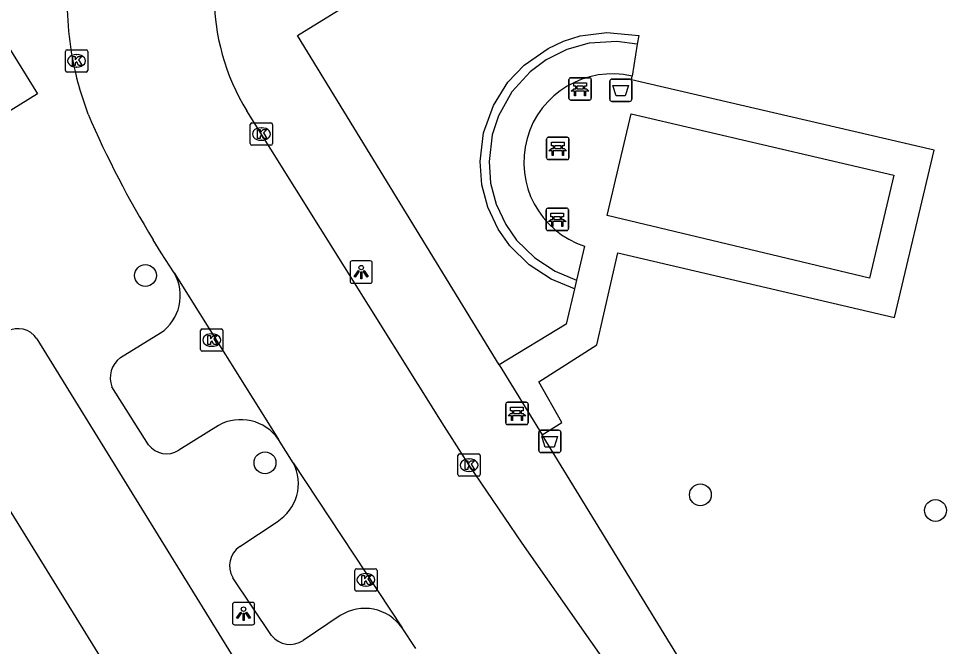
# Model space of a CAD drawing. Extents: x 159040 to 160094, y 381214 to 382518.
# Drawn here: x 159630.65 to 159672.15, y 382249.05 to 382277.16 of the extents above; entities that cross this region are included whole.
import ezdxf

# ---------------------------------------------------------------- set-up
doc = ezdxf.new("R2010")
doc.units = 0
for name, color, linetype in [('IMGEO_Afvalbak', 7, 'Continuous'), ('IMGEO_Bank', 7, 'Continuous'), ('IMGEO_Boom', 7, 'Continuous'), ('IMGEO_Groenvoorziening', 7, 'Continuous'), ('IMGEO_Haag', 7, 'Continuous'), ('IMGEO_Kolk', 7, 'Continuous'), ('IMGEO_Lichtpunt', 7, 'Continuous'), ('IMGEO_Pand', 7, 'Continuous'), ('IMGEO_Rijbaan_lokaal_open', 7, 'Continuous'), ('IMGEO_Voetpad_open', 7, 'Continuous')]:
    doc.layers.add(name, color=color, linetype=linetype)

msp = doc.modelspace()

# ---------------------------------------------------------------- linework, layer by layer
at = {"layer": 'IMGEO_Afvalbak'}
for p, q in [((159657.189, 382274.451), (159657.979, 382274.451)), ((159657.979, 382274.451), (159657.189, 382274.451)), ((159657.089, 382273.551), (159657.089, 382274.351)), ((159657.089, 382274.351), (159657.089, 382273.551)), ((159658.079, 382274.351), (159658.079, 382273.551)), ((159658.079, 382273.551), (159658.079, 382274.351)), ((159657.979, 382273.451), (159657.189, 382273.451)), ((159657.189, 382273.451), (159657.979, 382273.451)), ((159654.014, 382258.729), (159654.804, 382258.729)), ((159654.804, 382258.729), (159654.014, 382258.729)), ((159653.914, 382257.829), (159653.914, 382258.629)), ((159653.914, 382258.629), (159653.914, 382257.829)), ((159654.904, 382258.629), (159654.904, 382257.829)), ((159654.904, 382257.829), (159654.904, 382258.629)), ((159654.804, 382257.729), (159654.014, 382257.729)), ((159654.014, 382257.729), (159654.804, 382257.729))]:
    msp.add_line(p, q, dxfattribs=at)
for points in [[(159657.232, 382274.165), (159657.936, 382274.165), (159657.787, 382273.695), (159657.381, 382273.695), (159657.232, 382274.165)], [(159654.057, 382258.443), (159654.761, 382258.443), (159654.612, 382257.973), (159654.206, 382257.973), (159654.057, 382258.443)]]:
    msp.add_lwpolyline(points, dxfattribs=at)
for centre, start, end in [((159657.189, 382274.351), 90, 180), ((159657.189, 382274.351), 90, 180), ((159657.979, 382274.351), 0, 90), ((159657.979, 382274.351), 360, 90), ((159657.189, 382273.551), 180, 270), ((159657.189, 382273.551), 180, 270), ((159657.979, 382273.551), 270, 0), ((159657.979, 382273.551), 270, 0), ((159654.014, 382258.629), 90, 180), ((159654.014, 382258.629), 90, 180), ((159654.804, 382258.629), 0, 90), ((159654.804, 382258.629), 360, 90), ((159654.014, 382257.829), 180, 270), ((159654.014, 382257.829), 180, 270), ((159654.804, 382257.829), 270, 0), ((159654.804, 382257.829), 270, 0)]:
    msp.add_arc(centre, 0.1, start, end, dxfattribs=at)
at = {"layer": 'IMGEO_Bank'}
for p, q in [((159655.264, 382273.586), (159655.264, 382274.427)), ((159655.264, 382274.427), (159655.264, 382273.586)), ((159655.339, 382274.511), (159656.18, 382274.511)), ((159656.18, 382274.511), (159655.339, 382274.511)), ((159656.264, 382274.436), (159656.264, 382273.595)), ((159656.264, 382273.595), (159656.264, 382274.436)), ((159655.573, 382274.017), (159655.573, 382274.123)), ((159655.617, 382274.123), (159655.617, 382274.017)), ((159655.905, 382274.129), (159655.623, 382274.129)), ((159655.623, 382274.011), (159655.905, 382274.011)), ((159655.911, 382274.017), (159655.911, 382274.123)), ((159655.955, 382274.123), (159655.955, 382274.017)), ((159655.961, 382273.909), (159655.568, 382273.909)), ((159656.189, 382273.511), (159655.348, 382273.511)), ((159655.348, 382273.511), (159656.189, 382273.511)), ((159654.268, 382270.92), (159654.268, 382271.761)), ((159654.268, 382271.761), (159654.268, 382270.92)), ((159654.343, 382271.845), (159655.184, 382271.845)), ((159655.184, 382271.845), (159654.343, 382271.845)), ((159655.268, 382271.77), (159655.268, 382270.929)), ((159655.268, 382270.929), (159655.268, 382271.77)), ((159654.965, 382271.243), (159654.572, 382271.243)), ((159654.577, 382271.351), (159654.577, 382271.457)), ((159654.621, 382271.457), (159654.621, 382271.351)), ((159654.909, 382271.463), (159654.627, 382271.463)), ((159654.627, 382271.345), (159654.909, 382271.345)), ((159654.915, 382271.351), (159654.915, 382271.457)), ((159654.959, 382271.457), (159654.959, 382271.351)), ((159655.193, 382270.845), (159654.352, 382270.845)), ((159654.352, 382270.845), (159655.193, 382270.845)), ((159654.318, 382268.672), (159655.159, 382268.672)), ((159655.159, 382268.672), (159654.318, 382268.672)), ((159654.243, 382267.747), (159654.243, 382268.588)), ((159654.243, 382268.588), (159654.243, 382267.747)), ((159654.552, 382268.178), (159654.552, 382268.284)), ((159654.596, 382268.284), (159654.596, 382268.178)), ((159654.884, 382268.29), (159654.602, 382268.29)), ((159654.89, 382268.178), (159654.89, 382268.284)), ((159654.934, 382268.284), (159654.934, 382268.178)), ((159655.243, 382268.597), (159655.243, 382267.756)), ((159655.243, 382267.756), (159655.243, 382268.597)), ((159654.94, 382268.07), (159654.547, 382268.07)), ((159654.602, 382268.172), (159654.884, 382268.172)), ((159655.168, 382267.672), (159654.327, 382267.672)), ((159654.327, 382267.672), (159655.168, 382267.672)), ((159652.438, 382259.056), (159652.438, 382259.897)), ((159652.438, 382259.897), (159652.438, 382259.056)), ((159652.513, 382259.981), (159653.354, 382259.981)), ((159653.354, 382259.981), (159652.513, 382259.981)), ((159653.438, 382259.906), (159653.438, 382259.065)), ((159653.438, 382259.065), (159653.438, 382259.906)), ((159652.747, 382259.487), (159652.747, 382259.593)), ((159652.791, 382259.593), (159652.791, 382259.487)), ((159653.079, 382259.599), (159652.797, 382259.599)), ((159652.797, 382259.481), (159653.079, 382259.481)), ((159653.085, 382259.487), (159653.085, 382259.593)), ((159653.129, 382259.593), (159653.129, 382259.487)), ((159653.135, 382259.379), (159652.742, 382259.379)), ((159653.363, 382258.981), (159652.522, 382258.981)), ((159652.522, 382258.981), (159653.363, 382258.981))]:
    msp.add_line(p, q, dxfattribs=at)
for points in [[(159655.511, 382273.909), (159655.369, 382273.909), (159655.481, 382274.011), (159655.567, 382274.011)], [(159655.567, 382274.129), (159655.481, 382274.129), (159655.481, 382274.29), (159656.044, 382274.29), (159656.044, 382274.129), (159655.961, 382274.129)], [(159655.961, 382274.011), (159656.044, 382274.011), (159656.156, 382273.909), (159656.017, 382273.909)], [(159655.561, 382273.902), (159655.561, 382273.695), (159655.518, 382273.695), (159655.518, 382273.902)], [(159656.011, 382273.902), (159656.011, 382273.695), (159655.967, 382273.695), (159655.967, 382273.902)], [(159654.571, 382271.463), (159654.485, 382271.463), (159654.485, 382271.624), (159655.048, 382271.624), (159655.048, 382271.463), (159654.965, 382271.463)], [(159654.515, 382271.243), (159654.373, 382271.243), (159654.485, 382271.345), (159654.571, 382271.345)], [(159654.565, 382271.236), (159654.565, 382271.029), (159654.522, 382271.029), (159654.522, 382271.236)], [(159654.965, 382271.345), (159655.048, 382271.345), (159655.16, 382271.243), (159655.021, 382271.243)], [(159655.015, 382271.236), (159655.015, 382271.029), (159654.971, 382271.029), (159654.971, 382271.236)], [(159654.546, 382268.29), (159654.46, 382268.29), (159654.46, 382268.451), (159655.023, 382268.451), (159655.023, 382268.29), (159654.94, 382268.29)], [(159654.49, 382268.07), (159654.348, 382268.07), (159654.46, 382268.172), (159654.546, 382268.172)], [(159654.54, 382268.063), (159654.54, 382267.856), (159654.497, 382267.856), (159654.497, 382268.063)], [(159654.94, 382268.172), (159655.023, 382268.172), (159655.135, 382268.07), (159654.996, 382268.07)], [(159654.99, 382268.063), (159654.99, 382267.856), (159654.946, 382267.856), (159654.946, 382268.063)], [(159652.685, 382259.379), (159652.543, 382259.379), (159652.655, 382259.481), (159652.741, 382259.481)], [(159652.741, 382259.599), (159652.655, 382259.599), (159652.655, 382259.76), (159653.218, 382259.76), (159653.218, 382259.599), (159653.135, 382259.599)], [(159653.135, 382259.481), (159653.218, 382259.481), (159653.33, 382259.379), (159653.191, 382259.379)], [(159652.735, 382259.372), (159652.735, 382259.165), (159652.692, 382259.165), (159652.692, 382259.372)], [(159653.185, 382259.372), (159653.185, 382259.165), (159653.141, 382259.165), (159653.141, 382259.372)]]:
    msp.add_lwpolyline(points, dxfattribs=at)
for centre, radius, start, end in [((159655.342, 382274.433), 0.0779, 92.4484, 184.2845), ((159655.342, 382274.433), 0.0779, 92.4484, 184.2845), ((159656.186, 382274.433), 0.0779, 2.4484, 94.2845), ((159656.186, 382274.433), 0.0779, 2.4484, 94.2845), ((159655.566, 382274.122), 0.00671, 2.8957, 87.1043), ((159655.566, 382274.018), 0.00671, 272.8957, 357.1043), ((159655.623, 382274.122), 0.00671, 92.8957, 177.1043), ((159655.623, 382274.018), 0.00671, 182.8957, 267.1043), ((159655.905, 382274.122), 0.00671, 2.8957, 87.1043), ((159655.905, 382274.018), 0.00671, 272.8957, 357.1043), ((159655.962, 382274.122), 0.00671, 92.8957, 177.1043), ((159655.962, 382274.018), 0.00671, 182.8957, 267.1043), ((159655.511, 382273.902), 0.00671, 2.8957, 87.1043), ((159655.568, 382273.902), 0.00671, 92.8957, 177.1043), ((159655.96, 382273.902), 0.00671, 2.8957, 87.1043), ((159656.017, 382273.902), 0.00671, 92.8957, 177.1043), ((159656.186, 382273.589), 0.0779, 272.4484, 4.2845), ((159656.186, 382273.589), 0.0779, 272.4484, 4.2845), ((159655.342, 382273.589), 0.0779, 182.4484, 274.2845), ((159655.342, 382273.589), 0.0779, 182.4484, 274.2845), ((159654.346, 382271.767), 0.0779, 92.4484, 184.2845), ((159654.346, 382271.767), 0.0779, 92.4484, 184.2845), ((159655.19, 382271.767), 0.0779, 2.4484, 94.2845), ((159655.19, 382271.767), 0.0779, 2.4484, 94.2845), ((159654.515, 382271.236), 0.00671, 2.8957, 87.1043), ((159654.572, 382271.236), 0.00671, 92.8957, 177.1043), ((159654.57, 382271.456), 0.00671, 2.8957, 87.1043), ((159654.57, 382271.352), 0.00671, 272.8957, 357.1043), ((159654.627, 382271.456), 0.00671, 92.8957, 177.1043), ((159654.627, 382271.352), 0.00671, 182.8957, 267.1043), ((159654.909, 382271.456), 0.00671, 2.8957, 87.1043), ((159654.909, 382271.352), 0.00671, 272.8957, 357.1043), ((159654.966, 382271.456), 0.00671, 92.8957, 177.1043), ((159654.966, 382271.352), 0.00671, 182.8957, 267.1043), ((159654.964, 382271.236), 0.00671, 2.8957, 87.1043), ((159655.021, 382271.236), 0.00671, 92.8957, 177.1043), ((159654.346, 382270.923), 0.0779, 182.4484, 274.2845), ((159654.346, 382270.923), 0.0779, 182.4484, 274.2845), ((159655.19, 382270.923), 0.0779, 272.4484, 4.2845), ((159655.19, 382270.923), 0.0779, 272.4484, 4.2845), ((159654.321, 382268.594), 0.0779, 92.4484, 184.2845), ((159654.321, 382268.594), 0.0779, 92.4484, 184.2845), ((159655.165, 382268.594), 0.0779, 2.4484, 94.2845), ((159655.165, 382268.594), 0.0779, 2.4484, 94.2845), ((159654.545, 382268.283), 0.00671, 2.8957, 87.1043), ((159654.602, 382268.283), 0.00671, 92.8957, 177.1043), ((159654.884, 382268.283), 0.00671, 2.8957, 87.1043), ((159654.941, 382268.283), 0.00671, 92.8957, 177.1043), ((159654.49, 382268.063), 0.00671, 2.8957, 87.1043), ((159654.547, 382268.063), 0.00671, 92.8957, 177.1043), ((159654.545, 382268.179), 0.00671, 272.8957, 357.1043), ((159654.602, 382268.179), 0.00671, 182.8957, 267.1043), ((159654.884, 382268.179), 0.00671, 272.8957, 357.1043), ((159654.941, 382268.179), 0.00671, 182.8957, 267.1043), ((159654.939, 382268.063), 0.00671, 2.8957, 87.1043), ((159654.996, 382268.063), 0.00671, 92.8957, 177.1043), ((159654.321, 382267.75), 0.0779, 182.4484, 274.2845), ((159654.321, 382267.75), 0.0779, 182.4484, 274.2845), ((159655.165, 382267.75), 0.0779, 272.4484, 4.2845), ((159655.165, 382267.75), 0.0779, 272.4484, 4.2845), ((159652.516, 382259.903), 0.0779, 92.4484, 184.2845), ((159652.516, 382259.903), 0.0779, 92.4484, 184.2845), ((159653.36, 382259.903), 0.0779, 2.4484, 94.2845), ((159653.36, 382259.903), 0.0779, 2.4484, 94.2845), ((159652.74, 382259.592), 0.00671, 2.8957, 87.1043), ((159652.74, 382259.488), 0.00671, 272.8957, 357.1043), ((159652.797, 382259.592), 0.00671, 92.8957, 177.1043), ((159652.797, 382259.488), 0.00671, 182.8957, 267.1043), ((159653.079, 382259.592), 0.00671, 2.8957, 87.1043), ((159653.079, 382259.488), 0.00671, 272.8957, 357.1043), ((159653.136, 382259.592), 0.00671, 92.8957, 177.1043), ((159653.136, 382259.488), 0.00671, 182.8957, 267.1043), ((159652.685, 382259.372), 0.00671, 2.8957, 87.1043), ((159652.742, 382259.372), 0.00671, 92.8957, 177.1043), ((159653.134, 382259.372), 0.00671, 2.8957, 87.1043), ((159653.191, 382259.372), 0.00671, 92.8957, 177.1043), ((159653.36, 382259.059), 0.0779, 272.4484, 4.2845), ((159653.36, 382259.059), 0.0779, 272.4484, 4.2845), ((159652.516, 382259.059), 0.0779, 182.4484, 274.2845), ((159652.516, 382259.059), 0.0779, 182.4484, 274.2845)]:
    msp.add_arc(centre, radius, start, end, dxfattribs=at)
at = {"layer": 'IMGEO_Boom'}
for centre in [(159636.321, 382265.659), (159641.67, 382257.274), (159661.146, 382255.841), (159671.663, 382255.141)]:
    msp.add_circle(centre, 0.489, dxfattribs=at)
at = {"layer": 'IMGEO_Groenvoorziening'}
msp.add_lwpolyline([(159658.315, 382276.015), (159658.092, 382274.583)], dxfattribs=at)
at = {"layer": 'IMGEO_Haag'}
for points in [[(159655.519, 382265.062), (159654.465, 382265.493), (159653.485, 382266.131), (159652.618, 382266.983), (159652.096, 382267.733), (159651.635, 382268.718), (159651.37, 382269.719), (159651.291, 382270.769), (159651.446, 382272.043), (159651.889, 382273.276), (159652.539, 382274.31), (159653.258, 382275.073), (159654.33, 382275.827), (159655.025, 382276.151), (159655.774, 382276.383), (159656.967, 382276.544), (159658.397, 382276.406), (159658.315, 382276.015)], [(159658.315, 382276.015), (159657.406, 382276.137), (159656.168, 382276.058), (159655.172, 382275.778), (159654.241, 382275.311), (159653.525, 382274.775), (159652.717, 382273.881), (159652.116, 382272.81), (159651.836, 382271.951), (159651.691, 382270.763), (159651.764, 382269.787), (159652.011, 382268.855), (159652.44, 382267.937), (159652.927, 382267.237), (159653.733, 382266.445), (159654.647, 382265.849), (159655.611, 382265.455)]]:
    msp.add_lwpolyline(points, dxfattribs=at)
at = {"layer": 'IMGEO_Kolk'}
for p, q in [((159632.739, 382274.841), (159632.739, 382275.693)), ((159632.814, 382275.767), (159633.666, 382275.767)), ((159633.74, 382275.693), (159633.74, 382274.841)), ((159633.227, 382275.547), (159633.252, 382275.547)), ((159633.25, 382274.987), (159633.225, 382274.987)), ((159633.666, 382274.767), (159632.814, 382274.767)), ((159641.007, 382271.565), (159641.007, 382272.417)), ((159641.082, 382272.491), (159641.934, 382272.491)), ((159642.008, 382272.417), (159642.008, 382271.565)), ((159641.495, 382272.271), (159641.52, 382272.271)), ((159641.518, 382271.711), (159641.493, 382271.711)), ((159641.934, 382271.491), (159641.082, 382271.491)), ((159638.863, 382263.267), (159639.715, 382263.267)), ((159638.788, 382262.341), (159638.788, 382263.193)), ((159639.276, 382263.047), (159639.301, 382263.047)), ((159639.789, 382263.193), (159639.789, 382262.341)), ((159639.299, 382262.487), (159639.274, 382262.487)), ((159639.715, 382262.267), (159638.863, 382262.267)), ((159650.3, 382256.742), (159650.3, 382257.594)), ((159650.375, 382257.668), (159651.227, 382257.668)), ((159650.788, 382257.448), (159650.813, 382257.448)), ((159651.301, 382257.594), (159651.301, 382256.742)), ((159651.227, 382256.668), (159650.375, 382256.668)), ((159650.811, 382256.888), (159650.786, 382256.888)), ((159645.681, 382251.605), (159645.681, 382252.457)), ((159645.756, 382252.531), (159646.608, 382252.531)), ((159646.682, 382252.457), (159646.682, 382251.605)), ((159646.169, 382252.311), (159646.194, 382252.311)), ((159646.192, 382251.751), (159646.167, 382251.751)), ((159646.608, 382251.531), (159645.756, 382251.531))]:
    msp.add_line(p, q, dxfattribs=at)
for points in [[(159632.739, 382274.841), (159632.739, 382275.693)], [(159632.814, 382275.767), (159633.666, 382275.767)], [(159633.74, 382275.693), (159633.74, 382274.841)], [(159633.06, 382275.467), (159633.183, 382275.467), (159633.183, 382275.316), (159633.313, 382275.467), (159633.477, 382275.467), (159633.331, 382275.316), (159633.484, 382275.067), (159633.332, 382275.067), (159633.247, 382275.231), (159633.183, 382275.164), (159633.183, 382275.067), (159633.06, 382275.067), (159633.06, 382275.467)], [(159633.666, 382274.767), (159632.814, 382274.767)], [(159641.007, 382271.565), (159641.007, 382272.417)], [(159641.082, 382272.491), (159641.934, 382272.491)], [(159642.008, 382272.417), (159642.008, 382271.565)], [(159641.328, 382272.191), (159641.451, 382272.191), (159641.451, 382272.04), (159641.581, 382272.191), (159641.745, 382272.191), (159641.599, 382272.04), (159641.752, 382271.791), (159641.6, 382271.791), (159641.515, 382271.955), (159641.451, 382271.888), (159641.451, 382271.791), (159641.328, 382271.791), (159641.328, 382272.191)], [(159641.934, 382271.491), (159641.082, 382271.491)], [(159638.863, 382263.267), (159639.715, 382263.267)], [(159638.788, 382262.341), (159638.788, 382263.193)], [(159639.109, 382262.967), (159639.232, 382262.967), (159639.232, 382262.816), (159639.362, 382262.967), (159639.526, 382262.967), (159639.38, 382262.816), (159639.533, 382262.567), (159639.381, 382262.567), (159639.296, 382262.731), (159639.232, 382262.664), (159639.232, 382262.567), (159639.109, 382262.567), (159639.109, 382262.967)], [(159639.789, 382263.193), (159639.789, 382262.341)], [(159639.715, 382262.267), (159638.863, 382262.267)], [(159650.3, 382256.742), (159650.3, 382257.594)], [(159650.375, 382257.668), (159651.227, 382257.668)], [(159651.301, 382257.594), (159651.301, 382256.742)], [(159650.621, 382257.368), (159650.744, 382257.368), (159650.744, 382257.217), (159650.874, 382257.368), (159651.038, 382257.368), (159650.892, 382257.217), (159651.045, 382256.968), (159650.893, 382256.968), (159650.808, 382257.132), (159650.744, 382257.065), (159650.744, 382256.968), (159650.621, 382256.968), (159650.621, 382257.368)], [(159651.227, 382256.668), (159650.375, 382256.668)], [(159645.681, 382251.605), (159645.681, 382252.457)], [(159645.756, 382252.531), (159646.608, 382252.531)], [(159646.682, 382252.457), (159646.682, 382251.605)], [(159646.002, 382252.231), (159646.125, 382252.231), (159646.125, 382252.08), (159646.255, 382252.231), (159646.419, 382252.231), (159646.273, 382252.08), (159646.426, 382251.831), (159646.274, 382251.831), (159646.189, 382251.995), (159646.125, 382251.928), (159646.125, 382251.831), (159646.002, 382251.831), (159646.002, 382252.231)], [(159646.608, 382251.531), (159645.756, 382251.531)]]:
    msp.add_lwpolyline(points, dxfattribs=at)
for centre, start, end in [((159632.816, 382275.691), 91.552, 178.448), ((159632.816, 382275.691), 91.552, 178.448), ((159633.664, 382275.691), 1.552, 88.448), ((159633.664, 382275.691), 1.552, 88.448), ((159632.816, 382274.843), 181.552, 268.448), ((159632.816, 382274.843), 181.552, 268.448), ((159633.664, 382274.843), 271.552, 358.448), ((159633.664, 382274.843), 271.552, 358.448), ((159641.084, 382272.415), 91.552, 178.448), ((159641.084, 382272.415), 91.552, 178.448), ((159641.932, 382272.415), 1.552, 88.448), ((159641.932, 382272.415), 1.552, 88.448), ((159641.084, 382271.567), 181.552, 268.448), ((159641.084, 382271.567), 181.552, 268.448), ((159641.932, 382271.567), 271.552, 358.448), ((159641.932, 382271.567), 271.552, 358.448), ((159638.865, 382263.191), 91.552, 178.448), ((159638.865, 382263.191), 91.552, 178.448), ((159639.713, 382263.191), 1.552, 88.448), ((159639.713, 382263.191), 1.552, 88.448), ((159638.865, 382262.343), 181.552, 268.448), ((159638.865, 382262.343), 181.552, 268.448), ((159639.713, 382262.343), 271.552, 358.448), ((159639.713, 382262.343), 271.552, 358.448), ((159650.377, 382257.592), 91.552, 178.448), ((159650.377, 382257.592), 91.552, 178.448), ((159651.225, 382257.592), 1.552, 88.448), ((159651.225, 382257.592), 1.552, 88.448), ((159650.377, 382256.744), 181.552, 268.448), ((159650.377, 382256.744), 181.552, 268.448), ((159651.225, 382256.744), 271.552, 358.448), ((159651.225, 382256.744), 271.552, 358.448), ((159645.758, 382252.455), 91.552, 178.448), ((159645.758, 382252.455), 91.552, 178.448), ((159646.606, 382252.455), 1.552, 88.448), ((159646.606, 382252.455), 1.552, 88.448), ((159645.758, 382251.607), 181.552, 268.448), ((159645.758, 382251.607), 181.552, 268.448), ((159646.606, 382251.607), 271.552, 358.448), ((159646.606, 382251.607), 271.552, 358.448)]:
    msp.add_arc(centre, 0.0765, start, end, dxfattribs=at)
for centre, major_axis, ratio, start_param, end_param in [((159633.226, 382275.267), (-0.387, 0.002), 0.722429, 4.712389, 7.853982), ((159633.251, 382275.267), (-0.39, 0.002), 0.717154, 1.570796, 4.712389), ((159641.494, 382271.991), (-0.387, 0.002), 0.722429, 4.712389, 7.853982), ((159641.519, 382271.991), (-0.39, 0.002), 0.717154, 1.570796, 4.712389), ((159639.275, 382262.767), (-0.387, 0.002), 0.722429, 4.712389, 7.853982), ((159639.3, 382262.767), (-0.39, 0.002), 0.717154, 1.570796, 4.712389), ((159650.787, 382257.168), (-0.387, 0.002), 0.722429, 4.712389, 7.853982), ((159650.812, 382257.168), (-0.39, 0.002), 0.717154, 1.570796, 4.712389), ((159646.168, 382252.031), (-0.387, 0.002), 0.722429, 4.712389, 7.853982), ((159646.193, 382252.031), (-0.39, 0.002), 0.717154, 1.570796, 4.712389)]:
    msp.add_ellipse(centre, major_axis=major_axis, ratio=ratio, start_param=start_param, end_param=end_param, dxfattribs=at)
at = {"layer": 'IMGEO_Lichtpunt'}
for p, q in [((159645.474, 382266.213), (159645.474, 382265.406)), ((159645.474, 382266.213), (159645.474, 382265.406)), ((159646.376, 382266.308), (159645.568, 382266.308)), ((159646.376, 382266.308), (159645.568, 382266.308)), ((159646.47, 382265.406), (159646.47, 382266.213)), ((159646.47, 382265.406), (159646.47, 382266.213)), ((159645.568, 382265.312), (159646.376, 382265.312)), ((159645.568, 382265.312), (159646.376, 382265.312)), ((159640.211, 382250.924), (159640.211, 382250.117)), ((159640.211, 382250.924), (159640.211, 382250.117)), ((159641.113, 382251.019), (159640.305, 382251.019)), ((159641.113, 382251.019), (159640.305, 382251.019)), ((159641.207, 382250.117), (159641.207, 382250.924)), ((159641.207, 382250.117), (159641.207, 382250.924)), ((159640.305, 382250.023), (159641.113, 382250.023)), ((159640.305, 382250.023), (159641.113, 382250.023))]:
    msp.add_line(p, q, dxfattribs=at)
for points in [[(159645.848, 382265.877), (159645.887, 382265.849), (159645.699, 382265.587), (159645.661, 382265.614), (159645.848, 382265.877)], [(159645.95, 382265.829), (159645.997, 382265.829), (159645.997, 382265.507), (159645.95, 382265.507), (159645.95, 382265.829)], [(159646.06, 382265.849), (159646.098, 382265.876), (159646.285, 382265.614), (159646.246, 382265.586), (159646.06, 382265.849)], [(159640.585, 382250.588), (159640.624, 382250.56), (159640.436, 382250.298), (159640.398, 382250.325), (159640.585, 382250.588)], [(159640.687, 382250.54), (159640.734, 382250.54), (159640.734, 382250.218), (159640.687, 382250.218), (159640.687, 382250.54)], [(159640.797, 382250.56), (159640.835, 382250.587), (159641.022, 382250.325), (159640.983, 382250.297), (159640.797, 382250.56)]]:
    msp.add_lwpolyline(points, dxfattribs=at)
for centre in [(159645.973, 382266.011), (159640.71, 382250.722)]:
    msp.add_circle(centre, 0.0994, dxfattribs=at)
for centre, start, end in [((159645.568, 382266.213), 90, 180), ((159645.568, 382266.213), 90, 180), ((159646.376, 382266.213), 0, 90), ((159646.376, 382266.213), 0, 90), ((159645.568, 382265.406), 180, 270), ((159645.568, 382265.406), 180, 270), ((159646.376, 382265.406), 270, 0), ((159646.376, 382265.406), 270, 360), ((159640.305, 382250.924), 90, 180), ((159640.305, 382250.924), 90, 180), ((159641.113, 382250.924), 0, 90), ((159641.113, 382250.924), 0, 90), ((159640.305, 382250.117), 180, 270), ((159640.305, 382250.117), 180, 270), ((159641.113, 382250.117), 270, 0), ((159641.113, 382250.117), 270, 360)]:
    msp.add_arc(centre, 0.0946, start, end, dxfattribs=at)
at = {"layer": 'IMGEO_Pand'}
msp.add_lwpolyline([(159629.896, 382276.367), (159631.491, 382273.787), (159626.381, 382270.628), (159626.291, 382270.774)], dxfattribs=at)
at = {"layer": 'IMGEO_Rijbaan_lokaal_open'}
for points in [[(159633.757, 382272.888), (159633.367, 382274.05)], [(159662.413, 382240.787), (159657.78, 382247.099), (159653.17, 382253.668), (159650.801, 382257.168), (159649.593, 382259.06), (159640.852, 382273.028)], [(159637.604, 382265.771), (159637.024, 382266.68), (159636.667, 382267.254)], [(159637.604, 382265.771), (159642.272, 382258.319)], [(159649.177, 382224.477), (159625.662, 382262.584)], [(159642.929, 382257.273), (159642.272, 382258.319)], [(159642.929, 382257.273), (159647.802, 382249.883)], [(159648.42, 382248.958), (159647.802, 382249.883)]]:
    msp.add_lwpolyline(points, dxfattribs=at)
for centre, radius, start, end in [((159649.58, 382278.305), 10.2, 180.1839, 211.1548), ((159646.84, 382277.927), 14.02, 180.6016, 196.0541), ((159674.011, 382290.111), 43.784, 203.164, 211.4693)]:
    msp.add_arc(centre, radius, start, end, dxfattribs=at)
at = {"layer": 'IMGEO_Voetpad_open'}
for points in [[(159652.15, 382261.656), (159643.124, 382276.398), (159671.945, 382294.196)], [(159654.065, 382258.528), (159654.952, 382259.081), (159653.916, 382260.903), (159656.509, 382262.559), (159657.449, 382266.67), (159669.836, 382263.783), (159671.608, 382271.262), (159658.058, 382274.425), (159658.092, 382274.583)], [(159656.972, 382268.342), (159658.044, 382272.899), (159669.803, 382270.149), (159668.705, 382265.546), (159656.972, 382268.342)], [(159655.968, 382266.97), (159655.611, 382265.455)], [(159655.611, 382265.455), (159655.519, 382265.062)], [(159655.519, 382265.062), (159655.148, 382263.485), (159652.15, 382261.656)], [(159631.464, 382262.829), (159648.303, 382235.508)], [(159635.202, 382261.982), (159636.997, 382263.084)], [(159652.15, 382261.656), (159654.065, 382258.528)], [(159636.459, 382258.083), (159634.825, 382260.671)], [(159639.584, 382258.944), (159637.808, 382257.835)], [(159664.009, 382242.287), (159654.065, 382258.528)], [(159640.54, 382253.524), (159642.207, 382254.635)], [(159641.966, 382249.545), (159640.23, 382252.13)], [(159645.033, 382250.431), (159643.37, 382249.32)]]:
    msp.add_lwpolyline(points, dxfattribs=at)
for centre, radius, start, end in [((159657.201, 382270.729), 3.956, 76.9877, 251.8345), ((159635.872, 382264.75), 2.01, 304.0251, 30.5158), ((159630.617, 382262.253), 1.025, 34.209, 118.6669), ((159635.865, 382261.082), 1.118, 126.3533, 201.5597), ((159640.582, 382257.145), 2.058, 34.7979, 119.023), ((159637.268, 382258.689), 1.01, 216.8331, 302.333), ((159641.166, 382256.338), 1.996, 301.4382, 27.9486), ((159641.138, 382252.66), 1.051, 124.6753, 210.2497), ((159646.132, 382248.715), 2.038, 34.9709, 122.6401), ((159642.789, 382250.186), 1.043, 217.9058, 303.885)]:
    msp.add_arc(centre, radius, start, end, dxfattribs=at)

doc.saveas('drawing.dxf')
